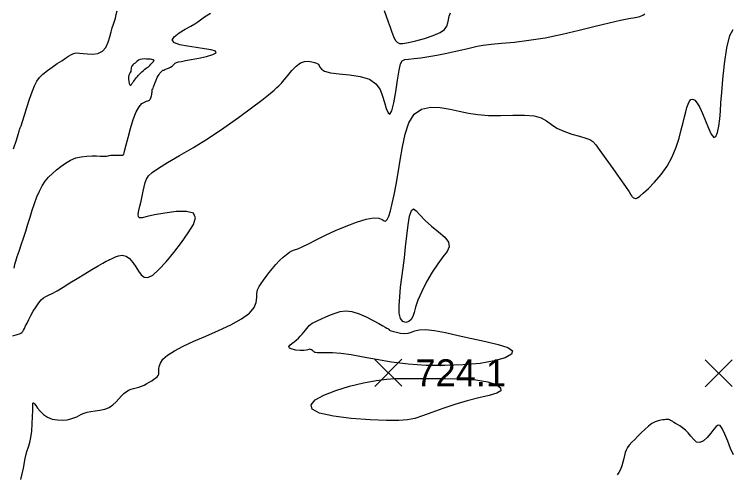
# Model space of a CAD drawing. Extents: x 2566142 to 2571431, y 418755 to 421584.
# Drawn here: x 2568693.7 to 2569091.5, y 420498.8 to 420754.1 of the extents above; entities that cross this region are included whole.
import ezdxf

# ---------------------------------------------------------------- set-up
doc = ezdxf.new("R2010")
doc.units = 0
for name, color, linetype in [('Contour_ADS_Major', 7, 'Continuous'), ('Contour_ADS_Minor', 7, 'Continuous'), ('Contour_ADS_Spot_Elevation', 7, 'Continuous')]:
    doc.layers.add(name, color=color, linetype=linetype)

# ---------------------------------------------------------------- blocks, each defined once
blk = doc.blocks.new('S750')
at = {"layer": 'Contour_ADS_Spot_Elevation'}
for p, q in [((-0.5, 0.498), (0.5, -0.498)), ((-0.498, -0.5), (0.498, 0.5))]:
    blk.add_line(p, q, dxfattribs=at)

msp = doc.modelspace()

# ---------------------------------------------------------------- linework, layer by layer
at = {"layer": 'Contour_ADS_Major'}
for points in [[(2568796.85, 420751.15), (2568799.04, 420752.72), (2568802.25, 420754.87)], [(2568898.58, 420756.25), (2568899.65, 420753.21), (2568900.73, 420750.06), (2568901.76, 420747), (2568902.76, 420744.19), (2568903.72, 420741.76), (2568904.66, 420739.87), (2568905.63, 420738.63), (2568906.93, 420738), (2568908.9, 420737.96), (2568911.9, 420738.45), (2568916.08, 420739.42), (2568920.89, 420740.76), (2568925.59, 420742.34), (2568929.44, 420744.05), (2568931.88, 420745.79), (2568933.18, 420747.55), (2568933.76, 420749.34), (2568934.06, 420751.16), (2568934.48, 420753.03), (2568935.2, 420754.94)], [(2568743.87, 420675.5), (2568744.78, 420675.55), (2568745.54, 420675.66), (2568746.25, 420675.8), (2568747.02, 420675.94), (2568747.96, 420676.04), (2568749.14, 420676.1), (2568750.44, 420676.1), (2568751.68, 420676.09), (2568752.71, 420676.07), (2568753.4, 420676.07), (2568753.81, 420676.11), (2568754.03, 420676.19), (2568754.15, 420676.33), (2568754.26, 420676.61), (2568754.47, 420677.34), (2568754.87, 420678.91), (2568755.56, 420681.68), (2568756.61, 420685.85), (2568757.94, 420690.82), (2568759.47, 420695.81), (2568761.09, 420700.04), (2568762.72, 420702.91), (2568764.27, 420704.61), (2568765.65, 420705.49), (2568766.76, 420705.92), (2568767.57, 420706.19), (2568768.11, 420706.41), (2568768.46, 420706.6), (2568768.71, 420706.81), (2568768.91, 420707.05), (2568769.09, 420707.36), (2568769.26, 420707.76), (2568769.42, 420708.29), (2568769.58, 420708.94), (2568769.73, 420709.66), (2568769.85, 420710.36), (2568769.94, 420710.96), (2568769.98, 420711.39), (2568769.98, 420711.68), (2568769.96, 420711.85), (2568769.94, 420711.97), (2568769.93, 420712.05), (2568769.93, 420712.12), (2568769.94, 420712.2), (2568769.97, 420712.29), (2568770, 420712.41), (2568770.04, 420712.53), (2568770.08, 420712.64), (2568770.13, 420712.71), (2568770.2, 420712.75), (2568770.3, 420712.86), (2568770.47, 420713.18), (2568770.74, 420713.84), (2568771.14, 420714.92), (2568771.63, 420716.27), (2568772.18, 420717.7), (2568772.75, 420719.02), (2568773.29, 420720.06), (2568773.79, 420720.85), (2568774.24, 420721.44), (2568774.62, 420721.88), (2568774.92, 420722.23), (2568775.15, 420722.5), (2568775.34, 420722.71), (2568775.51, 420722.86), (2568775.69, 420722.97), (2568775.95, 420723.08), (2568776.36, 420723.24), (2568777, 420723.47), (2568777.92, 420723.82), (2568779, 420724.27), (2568780.08, 420724.79), (2568781.01, 420725.35), (2568781.69, 420725.92), (2568782.22, 420726.47), (2568782.77, 420726.97), (2568783.49, 420727.39), (2568784.56, 420727.72), (2568786.15, 420728.04), (2568788.46, 420728.45), (2568791.67, 420729.03), (2568795.79, 420729.85), (2568800.08, 420730.84), (2568803.63, 420731.88), (2568805.52, 420732.85), (2568805.09, 420733.68), (2568802.68, 420734.38), (2568798.89, 420735.03), (2568794.32, 420735.68), (2568789.58, 420736.39), (2568785.34, 420737.27), (2568782.28, 420738.4), (2568781.09, 420739.88), (2568782.18, 420741.75), (2568784.9, 420743.82), (2568788.29, 420745.85), (2568791.43, 420747.59), (2568793.64, 420748.9), (2568795.24, 420749.98), (2568796.85, 420751.15)], [(2568693.59, 420613.36), (2568693.72, 420614.28), (2568693.95, 420615.53), (2568694.42, 420617.32), (2568695.21, 420619.78), (2568696.26, 420622.82), (2568697.47, 420626.27), (2568698.73, 420630), (2568699.97, 420633.85), (2568701.17, 420637.77), (2568702.37, 420641.69), (2568703.57, 420645.55), (2568704.81, 420649.29), (2568706.11, 420652.84), (2568707.52, 420656.13), (2568709.06, 420659.07), (2568710.77, 420661.62), (2568712.65, 420663.87), (2568714.71, 420665.91), (2568716.95, 420667.88), (2568719.36, 420669.82), (2568721.95, 420671.66), (2568724.72, 420673.25), (2568727.66, 420674.46), (2568730.75, 420675.19), (2568733.82, 420675.54), (2568736.7, 420675.63), (2568739.2, 420675.59), (2568741.18, 420675.53), (2568742.71, 420675.5), (2568743.87, 420675.5)]]:
    msp.add_lwpolyline(points, dxfattribs=at)
at = {"layer": 'Contour_ADS_Minor'}
for points in [[(2568746.5, 420741.65), (2568747.23, 420744.46), (2568747.9, 420746.74), (2568748.52, 420748.6), (2568749.1, 420750.3), (2568749.64, 420752.06), (2568750.12, 420754.05), (2568750.53, 420756.11)], [(2568897.64, 420708.82), (2568898.66, 420705.17), (2568899.64, 420701.86), (2568900.65, 420699.51), (2568901.69, 420698.84), (2568902.75, 420700.55), (2568903.82, 420705), (2568904.87, 420711.17), (2568905.86, 420717.69), (2568906.74, 420723.19), (2568907.54, 420726.65), (2568908.48, 420728.38), (2568909.86, 420729.03), (2568911.99, 420729.25), (2568915.05, 420729.58), (2568918.89, 420730.09), (2568923.22, 420730.76), (2568927.76, 420731.54), (2568932.28, 420732.4), (2568936.61, 420733.3), (2568940.59, 420734.19), (2568944.11, 420735.02), (2568947.11, 420735.75), (2568950.03, 420736.39), (2568953.41, 420736.98), (2568957.78, 420737.52), (2568963.55, 420738.07), (2568970.61, 420738.76), (2568978.71, 420739.74), (2568987.62, 420741.17), (2568997.04, 420743.12), (2569006.48, 420745.36), (2569015.35, 420747.58), (2569023.12, 420749.49), (2569029.34, 420750.85), (2569034.1, 420751.76), (2569037.61, 420752.42), (2569040.09, 420753), (2569041.75, 420753.67), (2569042.82, 420754.43)], [(2568906.33, 420666.17), (2568907.45, 420673.18), (2568908.61, 420680.56), (2568910.06, 420687.74), (2568912.13, 420694.04), (2568915.12, 420698.79), (2568919.24, 420701.54), (2568924.19, 420702.58), (2568929.58, 420702.43), (2568934.98, 420701.58), (2568940.11, 420700.48), (2568945.17, 420699.39), (2568950.47, 420698.5), (2568956.33, 420697.99), (2568962.92, 420697.98), (2568969.74, 420698.2), (2568976.17, 420698.29), (2568981.58, 420697.89), (2568985.54, 420696.76), (2568988.51, 420695.06), (2568991.18, 420693.07), (2568994.23, 420691.07), (2568998.11, 420689.28), (2569002.46, 420687.76), (2569006.66, 420686.49), (2569010.14, 420685.48), (2569012.49, 420684.63), (2569014.17, 420683.53), (2569015.8, 420681.69), (2569018.03, 420678.6), (2569021.29, 420674.01), (2569025.15, 420668.57), (2569028.98, 420663.14), (2569032.14, 420658.63), (2569034.15, 420655.68), (2569035.21, 420654.06), (2569035.68, 420653.31), (2569035.94, 420652.98), (2569036.27, 420652.7), (2569036.7, 420652.42), (2569037.17, 420652.19), (2569037.65, 420652.03), (2569038.13, 420652.03), (2569038.84, 420652.37), (2569040.04, 420653.27), (2569042, 420654.95), (2569044.86, 420657.57), (2569048.33, 420661.06), (2569051.95, 420665.25), (2569055.3, 420670.01), (2569058.04, 420675.16), (2569060.18, 420680.43), (2569061.83, 420685.53), (2569063.09, 420690.15), (2569064.08, 420694.06), (2569064.86, 420697.32), (2569065.53, 420700.05), (2569066.16, 420702.38), (2569066.83, 420704.37), (2569067.57, 420705.93), (2569068.43, 420706.89), (2569069.42, 420707.11), (2569070.58, 420706.45), (2569071.9, 420704.89), (2569073.35, 420702.44), (2569074.9, 420699.11), (2569076.53, 420695.05), (2569078.15, 420690.94), (2569079.7, 420687.61), (2569081.07, 420685.87), (2569082.21, 420686.32), (2569083.12, 420688.59), (2569083.82, 420692.05), (2569084.35, 420696.12), (2569084.73, 420700.35), (2569085.07, 420705.07), (2569085.5, 420710.77), (2569086.14, 420717.94), (2569087.09, 420726.68), (2569088.35, 420735.49), (2569089.91, 420742.47), (2569091.77, 420745.73)], [(2568693.09, 420679.51), (2568694.76, 420684.38), (2568695.78, 420687.56), (2568696.28, 420689.28), (2568696.46, 420690.04), (2568696.51, 420690.31), (2568696.61, 420690.54), (2568696.87, 420691.12), (2568697.36, 420692.38), (2568698.14, 420694.68), (2568699.26, 420698.22), (2568700.62, 420702.55), (2568702.07, 420707.08), (2568703.48, 420711.2), (2568704.77, 420714.46), (2568706.07, 420717), (2568707.58, 420719.09), (2568709.5, 420721.01), (2568711.92, 420722.96), (2568714.66, 420724.92), (2568717.43, 420726.78), (2568719.94, 420728.43), (2568721.99, 420729.8), (2568723.61, 420730.89), (2568724.92, 420731.71), (2568726.05, 420732.27), (2568727.11, 420732.61), (2568728.28, 420732.74), (2568729.75, 420732.69), (2568731.7, 420732.49), (2568734.23, 420732.21), (2568737.09, 420732.11), (2568739.92, 420732.5), (2568742.4, 420733.67), (2568744.25, 420735.82), (2568745.56, 420738.62), (2568746.5, 420741.65)], [(2568707.19, 420594.04), (2568708.59, 420595.77), (2568709.81, 420596.88), (2568711.04, 420597.62), (2568712.55, 420598.32), (2568714.58, 420599.31), (2568717.32, 420600.84), (2568720.68, 420602.85), (2568724.47, 420605.19), (2568728.51, 420607.69), (2568732.63, 420610.2), (2568736.55, 420612.56), (2568740, 420614.61), (2568742.7, 420616.18), (2568744.45, 420617.16), (2568745.43, 420617.67), (2568745.89, 420617.86), (2568746.09, 420617.91), (2568746.27, 420617.96), (2568746.58, 420618.09), (2568747.16, 420618.38), (2568748.14, 420618.88), (2568749.6, 420619.6), (2568751.43, 420620.27), (2568753.46, 420620.55), (2568755.5, 420620.08), (2568757.43, 420618.67), (2568759.23, 420616.54), (2568760.9, 420614.07), (2568762.47, 420611.62), (2568763.97, 420609.57), (2568765.62, 420608.27), (2568767.64, 420608.11), (2568770.29, 420609.45), (2568773.7, 420612.52), (2568777.67, 420616.92), (2568781.92, 420622.13), (2568786.15, 420627.62), (2568790.01, 420632.88), (2568792.88, 420637.55), (2568794.07, 420641.3), (2568792.91, 420643.8), (2568789.04, 420644.84), (2568783.35, 420644.75), (2568777.04, 420643.94), (2568771.33, 420642.87), (2568767.17, 420641.93), (2568764.5, 420641.33), (2568763.01, 420641.24), (2568762.37, 420641.83), (2568762.3, 420643.23), (2568762.62, 420645.27), (2568763.18, 420647.77), (2568763.83, 420650.5), (2568764.45, 420653.29), (2568765.02, 420656.01), (2568765.58, 420658.54), (2568766.13, 420660.79), (2568766.78, 420662.71), (2568767.9, 420664.51), (2568769.96, 420666.48), (2568773.41, 420668.89), (2568778.56, 420671.98), (2568785.16, 420675.78), (2568792.82, 420680.26), (2568801.12, 420685.42), (2568809.64, 420691.13), (2568817.81, 420696.93), (2568825.02, 420702.26), (2568830.66, 420706.56), (2568834.34, 420709.43), (2568836.44, 420711.14), (2568837.56, 420712.11), (2568838.29, 420712.79), (2568839.13, 420713.53), (2568840.2, 420714.54), (2568841.55, 420715.92), (2568843.19, 420717.81), (2568845.16, 420720.25), (2568847.36, 420722.9), (2568849.69, 420725.34), (2568852.07, 420727.16), (2568854.39, 420728.04), (2568856.54, 420728.17), (2568858.42, 420727.86), (2568859.92, 420727.4), (2568860.98, 420727.04), (2568861.68, 420726.71), (2568862.14, 420726.3), (2568862.47, 420725.67), (2568862.85, 420724.76), (2568863.71, 420723.69), (2568865.5, 420722.63), (2568868.7, 420721.76), (2568873.55, 420721.18), (2568879.38, 420720.61), (2568885.28, 420719.7), (2568890.36, 420718.12), (2568893.93, 420715.62), (2568896.21, 420712.41), (2568897.64, 420708.82)], [(2568704.07, 420538.54), (2568704.16, 420538.58), (2568704.27, 420538.6), (2568704.47, 420538.47), (2568704.85, 420538.04), (2568705.52, 420537.15), (2568706.54, 420535.71), (2568707.96, 420533.96), (2568709.77, 420532.18), (2568712.01, 420530.68), (2568714.64, 420529.69), (2568717.47, 420529.2), (2568720.27, 420529.1), (2568722.82, 420529.31), (2568724.94, 420529.74), (2568726.68, 420530.32), (2568728.18, 420530.98), (2568729.53, 420531.66), (2568730.87, 420532.31), (2568732.31, 420532.89), (2568733.97, 420533.41), (2568735.97, 420533.84), (2568738.38, 420534.2), (2568741.02, 420534.61), (2568743.69, 420535.22), (2568746.15, 420536.16), (2568748.24, 420537.53), (2568750, 420539.17), (2568751.53, 420540.89), (2568752.93, 420542.49), (2568754.27, 420543.8), (2568755.6, 420544.82), (2568756.93, 420545.6), (2568758.27, 420546.2), (2568759.66, 420546.65), (2568761.07, 420547.03), (2568762.52, 420547.42), (2568764, 420547.91), (2568765.5, 420548.54), (2568766.98, 420549.29), (2568768.41, 420550.1), (2568769.76, 420550.92), (2568770.96, 420551.7), (2568772, 420552.44), (2568772.81, 420553.14), (2568773.35, 420553.82), (2568773.61, 420554.48), (2568773.67, 420555.23), (2568773.65, 420556.14), (2568773.66, 420557.34), (2568773.86, 420558.89), (2568774.52, 420560.74), (2568775.94, 420562.84), (2568778.45, 420565.12), (2568782.27, 420567.53), (2568787.24, 420570.07), (2568793.13, 420572.77), (2568799.72, 420575.66), (2568806.69, 420578.74), (2568813.48, 420581.94), (2568819.43, 420585.19), (2568823.92, 420588.41), (2568826.51, 420591.5), (2568827.62, 420594.4), (2568827.91, 420597.06), (2568827.99, 420599.39), (2568828.41, 420601.37), (2568829.2, 420603.13), (2568830.3, 420604.84), (2568831.63, 420606.65), (2568833.14, 420608.7), (2568834.8, 420610.92), (2568836.58, 420613.2), (2568838.49, 420615.44), (2568840.48, 420617.54), (2568842.46, 420619.41), (2568844.33, 420620.97), (2568845.98, 420622.14), (2568847.38, 420622.89), (2568848.81, 420623.46), (2568850.59, 420624.13), (2568853.09, 420625.21), (2568856.55, 420626.9), (2568860.9, 420629.08), (2568865.95, 420631.58), (2568871.53, 420634.18), (2568877.42, 420636.69), (2568883.21, 420638.87), (2568888.45, 420640.46), (2568892.67, 420641.22), (2568895.55, 420641.02), (2568897.36, 420640.29), (2568898.48, 420639.56), (2568899.29, 420639.41), (2568900.11, 420640.27), (2568901.02, 420642.21), (2568901.99, 420645.17), (2568903.02, 420649.13), (2568904.1, 420654.03), (2568905.21, 420659.75), (2568906.33, 420666.17)], [(2568692.76, 420575.9), (2568695.26, 420576.55), (2568696.59, 420576.93), (2568697.28, 420577.22), (2568697.8, 420577.61), (2568698.27, 420578.16), (2568698.74, 420578.93), (2568699.26, 420579.96), (2568699.89, 420581.29), (2568700.66, 420582.92), (2568701.6, 420584.83), (2568702.77, 420587.02), (2568704.15, 420589.42), (2568705.67, 420591.85), (2568707.19, 420594.04)], [(2568697.33, 420496.18), (2568698.68, 420502.45), (2568699.7, 420507.8), (2568700.62, 420511.6), (2568701.46, 420514.31), (2568702.19, 420516.66), (2568702.79, 420519.38), (2568703.25, 420522.97), (2568703.58, 420527.06), (2568703.79, 420531.06), (2568703.91, 420534.36), (2568703.95, 420536.52), (2568703.94, 420537.7), (2568703.92, 420538.21), (2568703.91, 420538.37), (2568703.94, 420538.45), (2568703.99, 420538.5), (2568704.07, 420538.54)], [(2569082.48, 420525.59), (2569081.16, 420523.97), (2569079.44, 420521.76), (2569077.45, 420519.44), (2569075.35, 420517.53), (2569073.34, 420516.57), (2569071.55, 420516.91), (2569069.94, 420518.24), (2569068.42, 420520.09), (2569066.91, 420522), (2569065.34, 420523.59), (2569063.77, 420524.84), (2569062.29, 420525.82), (2569060.98, 420526.61), (2569059.91, 420527.27), (2569059.04, 420527.82), (2569058.32, 420528.27), (2569057.71, 420528.65), (2569057.15, 420528.95), (2569056.64, 420529.18), (2569056.15, 420529.35), (2569055.66, 420529.44), (2569055.16, 420529.46), (2569054.57, 420529.41), (2569053.84, 420529.32), (2569052.89, 420529.2), (2569051.67, 420529.03), (2569050.2, 420528.71), (2569048.55, 420528.13), (2569046.74, 420527.16), (2569044.84, 420525.73), (2569042.88, 420523.96), (2569040.94, 420522.03), (2569039.04, 420520.12), (2569037.27, 420518.37), (2569035.66, 420516.76), (2569034.3, 420515.27), (2569033.24, 420513.86), (2569032.51, 420512.47), (2569032.02, 420511.03), (2569031.65, 420509.49), (2569031.27, 420507.76), (2569030.78, 420505.8), (2569030.15, 420503.75), (2569029.4, 420501.77), (2569028.53, 420500.03), (2569027.55, 420498.65)], [(2569091.92, 420509.77), (2569090.43, 420513.28), (2569088.79, 420517.35), (2569087.16, 420521.27), (2569085.71, 420524.35), (2569084.55, 420526.02), (2569083.54, 420526.35), (2569082.48, 420525.59)]]:
    msp.add_lwpolyline(points, dxfattribs=at)
for points in [[(2568766.73, 420724.28), (2568767.25, 420724.64), (2568767.62, 420724.86), (2568767.94, 420725.05), (2568768.31, 420725.34), (2568768.78, 420725.82), (2568769.32, 420726.41), (2568769.84, 420727.01), (2568770.27, 420727.52), (2568770.56, 420727.86), (2568770.73, 420728.07), (2568770.84, 420728.19), (2568770.91, 420728.28), (2568771, 420728.4), (2568771.04, 420728.53), (2568770.99, 420728.68), (2568770.79, 420728.82), (2568770.38, 420728.95), (2568769.77, 420729.07), (2568768.97, 420729.18), (2568767.99, 420729.28), (2568766.86, 420729.36), (2568765.66, 420729.39), (2568764.48, 420729.31), (2568763.4, 420729.1), (2568762.5, 420728.72), (2568761.75, 420728.21), (2568761.1, 420727.65), (2568760.5, 420727.1), (2568759.91, 420726.6), (2568759.36, 420726.13), (2568758.9, 420725.65), (2568758.58, 420725.12), (2568758.41, 420724.52), (2568758.33, 420723.85), (2568758.26, 420723.16), (2568758.11, 420722.49), (2568757.82, 420721.84), (2568757.46, 420721.17), (2568757.12, 420720.38), (2568756.9, 420719.41), (2568756.87, 420718.22), (2568757, 420716.97), (2568757.24, 420715.86), (2568757.55, 420715.09), (2568757.87, 420714.81), (2568758.2, 420714.91), (2568758.5, 420715.24), (2568758.76, 420715.63), (2568758.98, 420715.97), (2568759.19, 420716.28), (2568759.44, 420716.62), (2568759.78, 420717.07), (2568760.24, 420717.67), (2568760.77, 420718.35), (2568761.31, 420719.04), (2568761.8, 420719.65), (2568762.2, 420720.13), (2568762.56, 420720.54), (2568762.98, 420720.96), (2568763.53, 420721.5), (2568764.28, 420722.19), (2568765.15, 420722.96), (2568766, 420723.7), (2568766.73, 420724.28)], [(2568928.14, 420615.82), (2568925.02, 420611.09), (2568921.98, 420605.78), (2568919.28, 420600.45), (2568917.2, 420595.63), (2568915.9, 420591.76), (2568915.11, 420588.8), (2568914.45, 420586.57), (2568913.54, 420584.91), (2568912.13, 420583.73), (2568910.43, 420583.23), (2568908.78, 420583.68), (2568907.51, 420585.35), (2568906.87, 420588.41), (2568906.78, 420592.59), (2568907.09, 420597.5), (2568907.63, 420602.77), (2568908.27, 420608.11), (2568908.96, 420613.53), (2568909.68, 420619.16), (2568910.39, 420625.12), (2568911.09, 420631.36), (2568911.82, 420637.31), (2568912.62, 420642.22), (2568913.55, 420645.36), (2568914.68, 420646.22), (2568916.19, 420645.19), (2568918.27, 420642.86), (2568921.12, 420639.86), (2568924.77, 420636.69), (2568928.66, 420633.54), (2568932.03, 420630.52), (2568934.16, 420627.72), (2568934.5, 420625.17), (2568933.32, 420622.58), (2568931.05, 420619.58), (2568928.14, 420615.82)], [(2568863.22, 420566.45), (2568861.46, 420566.48), (2568860.51, 420566.52), (2568860.09, 420566.59), (2568859.94, 420566.68), (2568859.83, 420566.77), (2568859.68, 420566.9), (2568859.47, 420567.08), (2568859.17, 420567.34), (2568858.74, 420567.68), (2568858.25, 420568.03), (2568857.73, 420568.31), (2568857.26, 420568.42), (2568856.84, 420568.3), (2568856.29, 420568.06), (2568855.42, 420567.8), (2568854, 420567.65), (2568851.93, 420567.7), (2568849.59, 420567.96), (2568847.47, 420568.4), (2568846.06, 420569), (2568845.71, 420569.74), (2568846.23, 420570.59), (2568847.3, 420571.51), (2568848.59, 420572.49), (2568849.83, 420573.49), (2568850.98, 420574.51), (2568852.05, 420575.57), (2568853.05, 420576.66), (2568853.98, 420577.79), (2568854.85, 420578.91), (2568855.64, 420579.94), (2568856.36, 420580.84), (2568857.02, 420581.57), (2568857.74, 420582.19), (2568858.66, 420582.79), (2568859.94, 420583.47), (2568861.67, 420584.3), (2568863.78, 420585.26), (2568866.16, 420586.3), (2568868.7, 420587.4), (2568871.34, 420588.47), (2568874.14, 420589.3), (2568877.21, 420589.66), (2568880.68, 420589.29), (2568884.56, 420588.08), (2568888.57, 420586.29), (2568892.33, 420584.32), (2568895.47, 420582.57), (2568897.7, 420581.33), (2568899.14, 420580.55), (2568900.01, 420580.1), (2568900.51, 420579.82), (2568900.83, 420579.61), (2568901.05, 420579.43), (2568901.2, 420579.27), (2568901.32, 420579.13), (2568901.47, 420579.01), (2568901.79, 420578.86), (2568902.45, 420578.63), (2568903.6, 420578.28), (2568905.33, 420577.81), (2568907.46, 420577.36), (2568909.7, 420577.09), (2568911.8, 420577.21), (2568913.61, 420577.78), (2568915.49, 420578.57), (2568917.95, 420579.21), (2568921.46, 420579.37), (2568926.39, 420578.8), (2568932.54, 420577.63), (2568939.56, 420576.08), (2568947.11, 420574.38), (2568954.77, 420572.72), (2568961.69, 420571.06), (2568966.96, 420569.37), (2568969.65, 420567.56), (2568969.07, 420565.62), (2568965.52, 420563.68), (2568959.52, 420561.93), (2568951.6, 420560.54), (2568942.29, 420559.65), (2568932.17, 420559.29), (2568921.81, 420559.45), (2568911.78, 420560.13), (2568902.56, 420561.27), (2568894.24, 420562.67), (2568886.8, 420564.08), (2568880.23, 420565.24), (2568874.55, 420565.96), (2568869.79, 420566.31), (2568865.99, 420566.43), (2568863.22, 420566.45)], [(2568919.71, 420531.4), (2568915.49, 420530.04), (2568911.47, 420529.19), (2568906.62, 420528.81), (2568899.88, 420528.84), (2568890.68, 420529.25), (2568880.27, 420530.05), (2568870.38, 420531.28), (2568862.72, 420532.97), (2568858.65, 420535.13), (2568858.02, 420537.62), (2568860.34, 420540.29), (2568865.09, 420542.98), (2568871.71, 420545.54), (2568879.35, 420547.83), (2568887.13, 420549.72), (2568894.12, 420551.07), (2568899.74, 420551.8), (2568904.59, 420552.07), (2568909.6, 420552.09), (2568915.67, 420552.08), (2568923.42, 420552.17), (2568932.22, 420552.23), (2568941.17, 420552.06), (2568949.32, 420551.45), (2568955.89, 420550.29), (2568960.53, 420548.74), (2568963.03, 420547.02), (2568963.17, 420545.39), (2568960.88, 420543.99), (2568956.61, 420542.72), (2568950.94, 420541.37), (2568944.45, 420539.74), (2568937.68, 420537.71), (2568931.06, 420535.47), (2568924.95, 420533.28), (2568919.71, 420531.4)]]:
    msp.add_lwpolyline(points, close=True, dxfattribs=at)

# ---------------------------------------------------------------- block references
at = {"layer": 'Contour_ADS_Spot_Elevation', "xscale": 15, "yscale": 15}
for p in [(2568900.82, 420555.31), (2569083.8, 420555.1)]:
    msp.add_blockref('S750', p, dxfattribs=at)

# ---------------------------------------------------------------- texts
at = {"layer": 'Contour_ADS_Spot_Elevation'}
msp.add_text('724.1', height=15, dxfattribs=at).set_placement((2568915.82, 420547.81))

doc.saveas('drawing.dxf')
